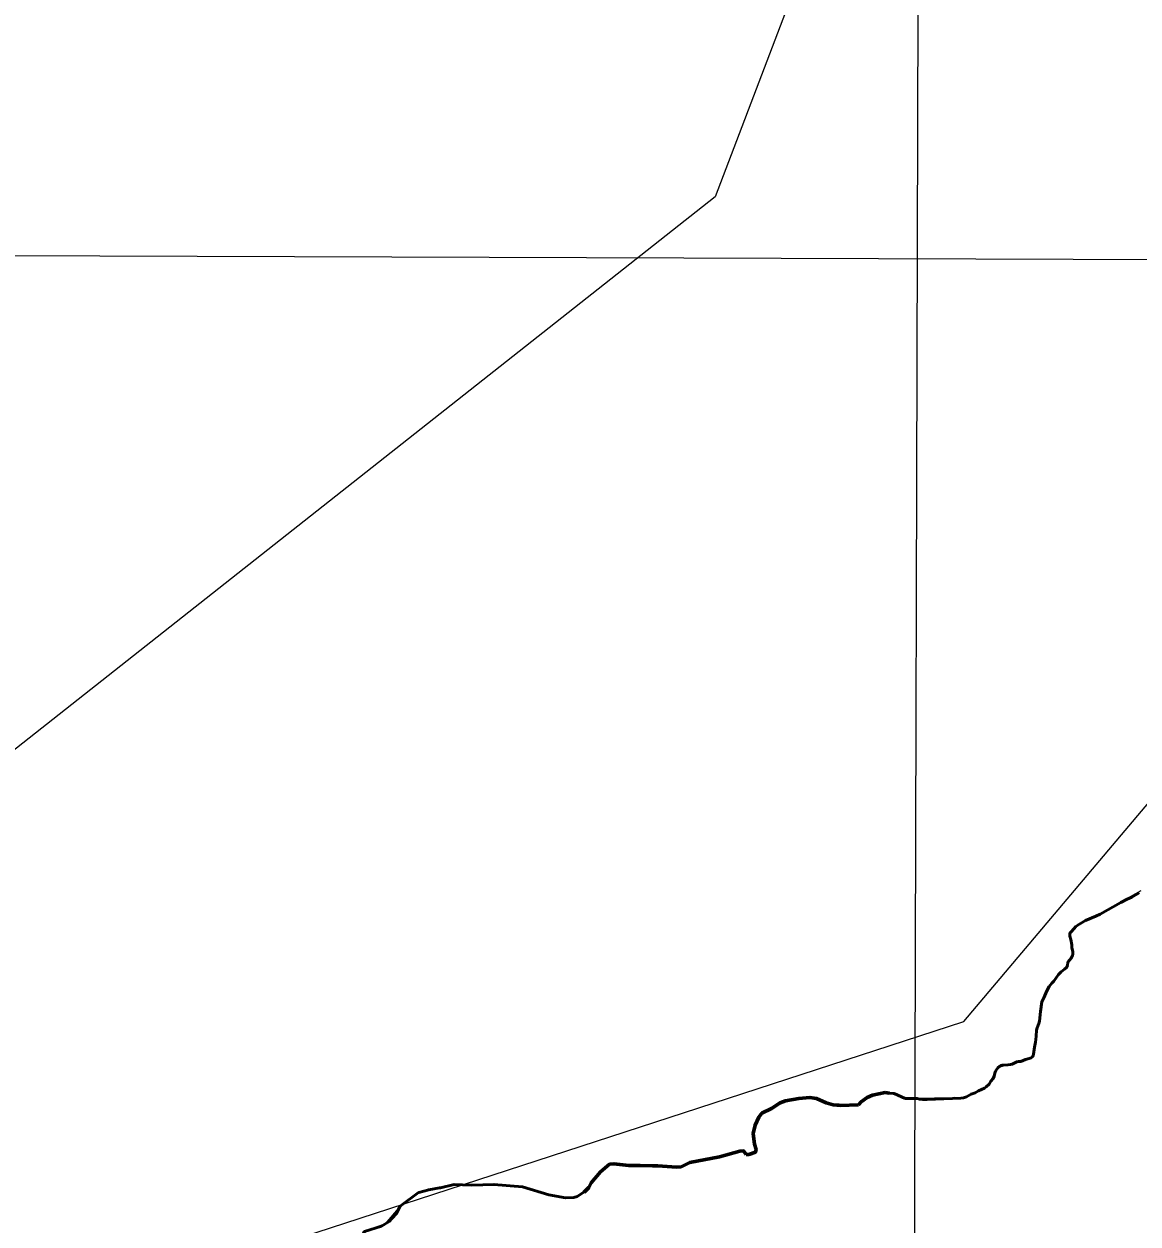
# Model space of a CAD drawing. Extents: x 553962 to 842807, y 8883888 to 9032388.
# Drawn here: x 800942 to 803222, y 9019784 to 9022239 of the extents above; entities that cross this region are included whole.
import ezdxf

# ---------------------------------------------------------------- set-up
doc = ezdxf.new("R2010")
doc.units = 0
doc.header["$LTSCALE"] = 20
doc.linetypes.add('LONG_DASH_SHORT_DASH', pattern=[9.9, 6, -1.2, 1.5, -1.2])
for name, color, linetype, lineweight in [('1', 7, 'Continuous', 13), ('24', 7, 'Continuous', 25), ('27', 7, 'Continuous', 13), ('35', 7, 'Continuous', 13), ('7', 7, 'LONG_DASH_SHORT_DASH', 60), ('8', 7, 'Continuous', 13)]:
    doc.layers.add(name, color=color, linetype=linetype, lineweight=lineweight)

msp = doc.modelspace()

# ---------------------------------------------------------------- linework, layer by layer
at = {"layer": '1'}
for points in [[(802777.17, 9024448.28), (802754.12, 9016230.4), (802732.41, 9008888.54)], [(798307.97, 9021774.39), (808266.63, 9021740.4), (813764.86, 9021714.12), (820943.85, 9021670)]]:
    msp.add_lwpolyline(points, dxfattribs=at)
at = {"layer": '24', "lineweight": 53}
for points in [[(803015.12, 9020185.45), (803018.66, 9020194.65), (803019.93, 9020199.05), (803022.04, 9020219.25), (803024.86, 9020238.75), (803029.79, 9020248.65), (803034.42, 9020259.85), (803040, 9020270.55), (803045.59, 9020277.25), (803049.73, 9020281.45), (803059.18, 9020294.85), (803064.09, 9020300.45), (803071.44, 9020305.75), (803075.1, 9020309.35), (803077.36, 9020313.35), (803078.1, 9020320.25), (803084.84, 9020328.25), (803087.59, 9020333.85), (803088.13, 9020336.65), (803088.13, 9020341.05), (803086.28, 9020350.25), (803086.24, 9020355.15), (803084.26, 9020366.15), (803082.12, 9020373.05), (803081.99, 9020376.15), (803082.44, 9020379.35), (803085.82, 9020382.55), (803094.63, 9020392.94), (803100.42, 9020397.34), (803114.23, 9020405.54), (803135.61, 9020413.84), (803144.26, 9020417.94), (803186.73, 9020442.24), (803199.54, 9020448.84), (803208.74, 9020452.94), (803223.72, 9020462.04)], [(802858.91, 9020041.76), (802864.51, 9020042.26), (802870.95, 9020044.66), (802880.02, 9020050.26), (802888.22, 9020052.86), (802895.08, 9020056.96), (802907.23, 9020062.16), (802911.05, 9020064.76), (802916.87, 9020070.36), (802920.46, 9020076.86), (802925.27, 9020082.26), (802927.31, 9020086.76), (802929.63, 9020095.36), (802931.16, 9020098.96), (802934.71, 9020104.06), (802938.78, 9020107.46), (802941, 9020108.36), (802943.97, 9020109.06), (802955.5, 9020109.76), (802960.78, 9020110.46), (802964.37, 9020111.46), (802973.7, 9020116.16), (802977, 9020116.75), (802981.69, 9020116.85), (802991.16, 9020120.65), (802998.75, 9020122.65), (803002.95, 9020124.35), (803005.69, 9020126.55), (803007.07, 9020128.75), (803008.13, 9020132.05), (803010.14, 9020145.85), (803012.06, 9020156.05), (803012.43, 9020161.65), (803013.54, 9020168.65), (803013.88, 9020180.75), (803015.12, 9020185.45)], [(802649.94, 9020027.82), (802655.44, 9020034.49), (802667.36, 9020043.09), (802678.6, 9020047.75), (802704.09, 9020053.27), (802713.28, 9020052.19)], [(802713.28, 9020052.19), (802722.46, 9020051.1), (802745.51, 9020041.38)], [(802419.72, 9019926.53), (802425.03, 9019926.54), (802438.98, 9019931.15), (802440.26, 9019936.63), (802437.07, 9019947.73), (802434.1, 9019969.79), (802438.56, 9019986.36), (802445.77, 9020002.91), (802451.75, 9020011.01), (802471.61, 9020020.73), (802489.54, 9020032.46), (802500.13, 9020036.49), (802527.75, 9020041.38), (802549.87, 9020042.87), (802558.76, 9020041.6)], [(802558.76, 9020041.6), (802563.4, 9020040.93), (802583.46, 9020032.02), (802597.88, 9020028), (802612.29, 9020026.94), (802649.94, 9020027.82)], [(802745.51, 9020041.38), (802769.58, 9020041.17), (802774.25, 9020039.87), (802780.91, 9020039.26), (802790.44, 9020039.16), (802858.91, 9020041.76)], [(802227.93, 9019903.6), (802239.1, 9019903.52), (802277.2, 9019900.34), (802286.48, 9019901.62), (802304.33, 9019909.9), (802365.03, 9019921.57), (802407.12, 9019933.47), (802414.56, 9019934.3), (802419.72, 9019926.53)], [(802091.53, 9019853.16), (802097.78, 9019859.25), (802102.29, 9019868.26), (802121.62, 9019891.41), (802139.88, 9019906.54), (802149.23, 9019907.55), (802179.85, 9019903.94), (802202.59, 9019903.78), (802227.93, 9019903.6)], [(801749.52, 9019848.47), (801749.8, 9019848.68), (801770.27, 9019854.45), (801792.57, 9019858.06), (801794.06, 9019858.44)], [(801794.06, 9019858.44), (801822.34, 9019865.47), (801839.08, 9019864.59)], [(801839.08, 9019864.59), (801858.21, 9019863.58), (801903.65, 9019865.49), (801961.85, 9019860.18), (802016.26, 9019844.25), (802050.24, 9019837.88), (802067.24, 9019838.52), (802074.03, 9019840.86), (802087.66, 9019849.38), (802091.53, 9019853.16)], [(801695.3, 9019796.27), (801703.54, 9019805.35), (801712.05, 9019820.65), (801749.52, 9019848.47)], [(801633.91, 9019760.17), (801638.75, 9019768.87), (801673.75, 9019780.07), (801689.1, 9019789.43), (801695.3, 9019796.27)]]:
    msp.add_lwpolyline(points, dxfattribs=at)
at = {"layer": '27'}
msp.add_lwpolyline([(803227.31, 9020465.59), (803135.61, 9020413.84), (803100.42, 9020397.34), (803085.82, 9020382.55), (803082.05, 9020374.6), (803086.24, 9020355.15), (803086.21, 9020331.05), (803078.1, 9020320.25), (803076.23, 9020311.35), (803061.64, 9020297.65), (803040, 9020270.55), (803024.86, 9020238.75), (803005.69, 9020126.55), (802934.71, 9020104.06), (802925.27, 9020082.26), (802909.14, 9020063.46), (802864.51, 9020042.26), (802745.51, 9020041.38), (802713.28, 9020052.19), (802678.6, 9020047.75), (802661.4, 9020038.79), (802649.94, 9020027.82), (802590.67, 9020030.01), (802554.31, 9020042.23), (802527.75, 9020041.38), (802494.84, 9020034.47), (802471.61, 9020020.73), (802448.76, 9020006.96), (802434.1, 9019969.79), (802437.07, 9019947.73), (802438.98, 9019931.15), (802425.03, 9019926.54), (802410.84, 9019933.88), (802365.03, 9019921.57), (802304.33, 9019909.9), (802281.84, 9019900.98), (802239.1, 9019903.52), (802191.22, 9019903.86), (802139.88, 9019906.54), (802121.62, 9019891.41), (802102.29, 9019868.26), (802097.78, 9019859.25), (802088.1, 9019849.81), (802070.64, 9019839.69), (802050.24, 9019837.88), (802016.26, 9019844.25), (801989.05, 9019852.22), (801961.85, 9019860.18), (801932.75, 9019862.84), (801822.34, 9019865.47), (801794.06, 9019858.44), (801749.8, 9019848.68), (801712.05, 9019820.65), (801681.42, 9019784.75), (801638.75, 9019768.87)], dxfattribs=at)
at = {"layer": '35'}
msp.add_lwpolyline([(803227.31, 9020465.59), (803135.61, 9020413.84), (803100.42, 9020397.34), (803085.82, 9020382.55), (803082.05, 9020374.6), (803086.24, 9020355.15), (803086.21, 9020331.05), (803078.1, 9020320.25), (803076.23, 9020311.35), (803061.64, 9020297.65), (803040, 9020270.55), (803024.86, 9020238.75), (803005.69, 9020126.55), (802934.71, 9020104.06), (802925.27, 9020082.26), (802909.14, 9020063.46), (802864.51, 9020042.26), (802745.51, 9020041.38), (802713.28, 9020052.19), (802678.6, 9020047.75), (802661.4, 9020038.79), (802649.94, 9020027.82), (802590.67, 9020030.01), (802554.31, 9020042.23), (802527.75, 9020041.38), (802494.84, 9020034.47), (802471.61, 9020020.73), (802448.76, 9020006.96), (802434.1, 9019969.79), (802437.07, 9019947.73), (802438.98, 9019931.15), (802425.03, 9019926.54), (802410.84, 9019933.88), (802365.03, 9019921.57), (802304.33, 9019909.9), (802281.84, 9019900.98), (802239.1, 9019903.52), (802191.22, 9019903.86), (802139.88, 9019906.54), (802121.62, 9019891.41), (802102.29, 9019868.26), (802097.78, 9019859.25), (802088.1, 9019849.81), (802070.64, 9019839.69), (802050.24, 9019837.88), (802016.26, 9019844.25), (801989.05, 9019852.22), (801961.85, 9019860.18), (801932.75, 9019862.84), (801822.34, 9019865.47), (801794.06, 9019858.44), (801749.8, 9019848.68), (801712.05, 9019820.65), (801681.42, 9019784.75), (801638.75, 9019768.87)], dxfattribs=at)
at = {"layer": '7', "lineweight": 35}
msp.add_line((802846.22, 9020044.43), (802846.37, 9020044.38), dxfattribs=at)
at = {"layer": '7'}
msp.add_line((802088.1, 9019849.81), (802091.53, 9019853.16), dxfattribs=at)
for points in [[(802649.94, 9020027.82), (802655.44, 9020034.49), (802667.36, 9020043.09), (802678.6, 9020047.75), (802704.09, 9020053.27), (802712.35, 9020052.3)], [(802419.72, 9019926.53), (802425.03, 9019926.54), (802438.98, 9019931.15), (802440.26, 9019936.63), (802437.07, 9019947.73), (802434.1, 9019969.79), (802438.56, 9019986.36), (802445.77, 9020002.91), (802451.75, 9020011.01), (802471.61, 9020020.73), (802489.54, 9020032.46), (802500.13, 9020036.49), (802527.75, 9020041.38), (802549.87, 9020042.87), (802558.76, 9020041.6)], [(802558.76, 9020041.6), (802563.4, 9020040.93), (802583.46, 9020032.02), (802597.88, 9020028), (802612.29, 9020026.94), (802649.94, 9020027.82)], [(802227.93, 9019903.6), (802239.1, 9019903.52), (802277.2, 9019900.34), (802286.48, 9019901.62), (802304.33, 9019909.9), (802365.03, 9019921.57), (802407.12, 9019933.47), (802414.56, 9019934.3), (802419.72, 9019926.53)], [(802091.53, 9019853.16), (802097.78, 9019859.25), (802102.29, 9019868.26), (802121.62, 9019891.41), (802139.88, 9019906.54), (802149.23, 9019907.55), (802179.85, 9019903.94), (802202.59, 9019903.78), (802227.93, 9019903.6)]]:
    msp.add_lwpolyline(points, dxfattribs=at)
at = {"layer": '8'}
for points in [[(803105.06, 9023852.03), (802356.45, 9021885.92), (799923.45, 9019966.63), (798660.17, 9018421.83), (798566.59, 9016221.66), (799689.51, 9015144.98), (801131.82, 9014888.69), (801687.1, 9014931.42), (803105.06, 9013974.68), (805210.53, 9012944.81), (806146.3, 9012663.94)], [(805949.96, 9014683.49), (805075.1, 9014560.95), (803898.19, 9015538.22), (803022.21, 9015653.12), (801641.07, 9016894.94), (801019.92, 9016842.42), (800495.01, 9017157.53), (800005.09, 9016711.13), (799865.12, 9016868.68), (799658.86, 9016834.65), (799912.91, 9017234.09), (800045.16, 9018248.47), (800853.48, 9018666.68), (801389.4, 9019718.18), (802864.91, 9020198.66), (804512.59, 9022148.37), (804596.1, 9023011.85)]]:
    msp.add_lwpolyline(points, dxfattribs=at)

doc.saveas('drawing.dxf')
